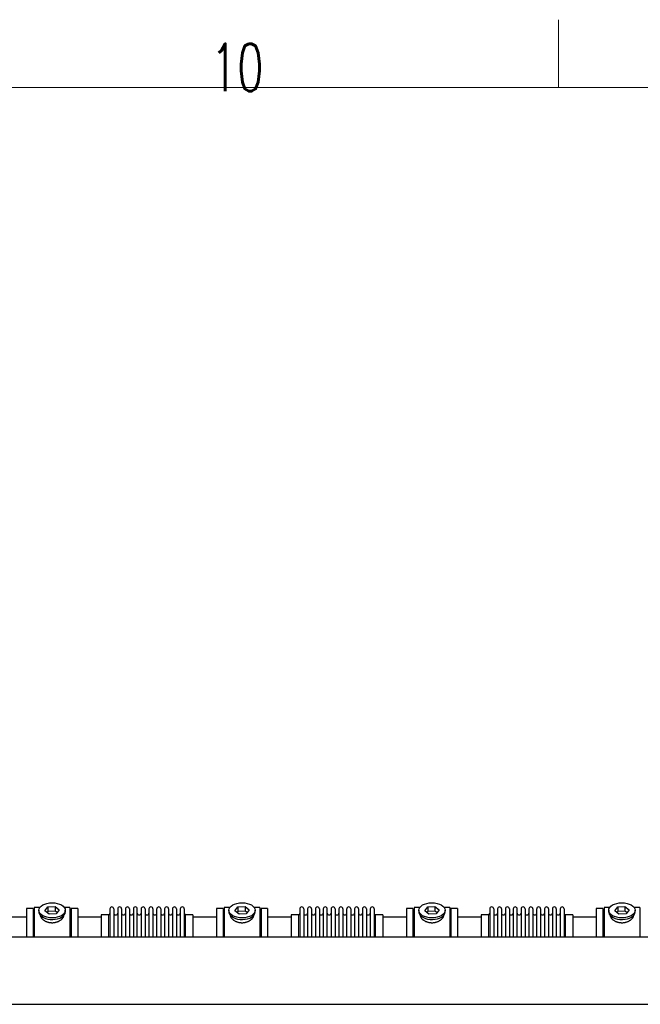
# Model space of a CAD drawing. Header units: inches. Extents: x 0 to 20790, y -12 to 14700.
# Tile 439 of 441: x 16005 to 17606, y 12162 to 14700. Entities that reach past the tile are written whole.
import ezdxf

# ---------------------------------------------------------------- set-up
doc = ezdxf.new("R2010")
doc.units = ezdxf.units.IN
doc.layers.add('1', color=7, linetype='Continuous', true_color=0xffffff)
doc.layers.add('210', color=7, linetype='Continuous', true_color=0xffffff)
doc.styles.add('latin_extended', font='simplex.shx')

msp = doc.modelspace()

# ---------------------------------------------------------------- linework, layer by layer
at = {"layer": '1', "color": 2, "linetype": 'Continuous', "lineweight": 25}
for p, q in [((16070.447, 12403.002), (16078.119, 12412.642)), ((16078.119, 12412.642), (16096.51, 12413.651)), ((16078.119, 12412.642), (16078.119, 12401.174)), ((16096.51, 12413.651), (16107.23, 12405.021)), ((16096.51, 12413.651), (16096.51, 12402.183)), ((16560.447, 12403.002), (16568.119, 12412.642)), ((16568.119, 12412.642), (16586.51, 12413.651)), ((16568.119, 12412.642), (16568.119, 12401.174)), ((16586.51, 12413.651), (16586.51, 12402.183)), ((16586.51, 12413.651), (16597.23, 12405.021)), ((17050.447, 12403.002), (17058.119, 12412.642)), ((17058.119, 12412.642), (17076.51, 12413.651)), ((17058.119, 12412.642), (17058.119, 12401.174)), ((17076.51, 12413.651), (17076.51, 12402.183)), ((17076.51, 12413.651), (17087.23, 12405.021)), ((17540.447, 12403.002), (17548.119, 12412.642)), ((17548.119, 12412.642), (17566.51, 12413.651)), ((17548.119, 12412.642), (17548.119, 12401.174)), ((17566.51, 12413.651), (17566.51, 12402.183)), ((17566.51, 12413.651), (17577.23, 12405.021)), ((16039.838, 12408.942), (16022.838, 12408.942)), ((16022.838, 12408.942), (16022.838, 12335.697)), ((16039.838, 12408.942), (16039.838, 12335.697)), ((16042.838, 12410.942), (16042.838, 12335.708)), ((16057.058, 12410.942), (16042.838, 12410.942)), ((16054.838, 12404.011), (16054.838, 12399.915)), ((16081.167, 12394.371), (16070.447, 12403.002)), ((16078.119, 12401.174), (16076.009, 12398.523)), ((16096.51, 12402.183), (16078.119, 12401.174)), ((16099.558, 12395.38), (16081.167, 12394.371)), ((16101.667, 12398.031), (16096.51, 12402.183)), ((16107.23, 12405.021), (16099.558, 12395.38)), ((16134.838, 12410.942), (16120.619, 12410.942)), ((16122.838, 12399.915), (16122.838, 12404.011)), ((16122.838, 12399.915), (16122.838, 12399.917)), ((16134.838, 12410.942), (16134.838, 12335.708)), ((16154.838, 12408.942), (16137.838, 12408.942)), ((16137.838, 12408.942), (16137.838, 12335.697)), ((16154.838, 12408.942), (16154.838, 12335.697)), ((16234.338, 12392.092), (16215.838, 12392.092)), ((16215.838, 12392.092), (16215.838, 12335.699)), ((16237.838, 12407.842), (16237.838, 12335.7)), ((16248.038, 12407.842), (16248.038, 12335.7)), ((16258.038, 12407.842), (16258.038, 12335.7)), ((16268.238, 12407.842), (16268.238, 12335.7)), ((16278.238, 12407.842), (16278.238, 12335.7)), ((16288.438, 12407.842), (16288.438, 12335.7)), ((16298.438, 12407.842), (16298.438, 12335.7)), ((16308.638, 12335.7), (16308.638, 12407.842)), ((16318.638, 12407.842), (16318.638, 12335.7)), ((16328.838, 12407.842), (16328.838, 12335.7)), ((16338.838, 12407.842), (16338.838, 12335.71)), ((16349.038, 12407.842), (16349.038, 12335.71)), ((16359.038, 12335.71), (16359.038, 12407.842)), ((16369.238, 12407.842), (16369.238, 12335.71)), ((16379.238, 12407.842), (16379.238, 12335.71)), ((16389.438, 12407.842), (16389.438, 12335.71)), ((16399.438, 12407.842), (16399.438, 12335.71)), ((16409.638, 12407.842), (16409.638, 12335.71)), ((16419.638, 12407.842), (16419.638, 12335.71)), ((16429.838, 12407.842), (16429.838, 12335.71)), ((16451.838, 12392.092), (16433.338, 12392.092)), ((16451.838, 12392.092), (16451.838, 12335.706)), ((16529.838, 12408.942), (16512.838, 12408.942)), ((16512.838, 12408.942), (16512.838, 12335.697)), ((16529.838, 12408.942), (16529.838, 12335.697)), ((16547.058, 12410.942), (16532.838, 12410.942)), ((16532.838, 12410.942), (16532.838, 12335.708)), ((16544.838, 12404.011), (16544.838, 12399.915)), ((16571.167, 12394.371), (16560.447, 12403.002)), ((16568.119, 12401.174), (16566.009, 12398.523)), ((16586.51, 12402.183), (16568.119, 12401.174)), ((16589.558, 12395.38), (16571.167, 12394.371)), ((16591.667, 12398.031), (16586.51, 12402.183)), ((16597.23, 12405.021), (16589.558, 12395.38)), ((16624.838, 12410.942), (16610.619, 12410.942)), ((16612.838, 12399.915), (16612.838, 12404.011)), ((16612.838, 12399.915), (16612.838, 12399.917)), ((16624.838, 12410.942), (16624.838, 12335.708)), ((16644.838, 12408.942), (16627.838, 12408.942)), ((16627.838, 12408.942), (16627.838, 12335.697)), ((16644.838, 12408.942), (16644.838, 12335.697)), ((16705.838, 12392.092), (16705.838, 12335.699)), ((16724.338, 12392.092), (16705.838, 12392.092)), ((16727.838, 12407.842), (16727.838, 12335.7)), ((16738.038, 12407.842), (16738.038, 12335.7)), ((16748.038, 12407.842), (16748.038, 12335.7)), ((16758.238, 12407.842), (16758.238, 12335.7)), ((16768.238, 12407.842), (16768.238, 12335.7)), ((16778.438, 12407.842), (16778.438, 12335.7)), ((16788.438, 12407.842), (16788.438, 12335.7)), ((16798.638, 12335.7), (16798.638, 12407.842)), ((16808.638, 12407.842), (16808.638, 12335.7)), ((16818.838, 12407.842), (16818.838, 12335.7)), ((16828.838, 12407.842), (16828.838, 12335.71)), ((16839.038, 12407.842), (16839.038, 12335.71)), ((16849.038, 12335.71), (16849.038, 12407.842)), ((16859.238, 12407.842), (16859.238, 12335.71)), ((16869.238, 12407.842), (16869.238, 12335.71)), ((16879.438, 12407.842), (16879.438, 12335.71)), ((16889.438, 12407.842), (16889.438, 12335.71)), ((16899.638, 12407.842), (16899.638, 12335.71)), ((16909.638, 12407.842), (16909.638, 12335.71)), ((16919.838, 12407.842), (16919.838, 12335.71)), ((16941.838, 12392.092), (16923.338, 12392.092)), ((16941.838, 12392.092), (16941.838, 12335.706)), ((17019.838, 12408.942), (17002.838, 12408.942)), ((17002.838, 12408.942), (17002.838, 12335.697)), ((17019.838, 12408.942), (17019.838, 12335.697)), ((17037.058, 12410.942), (17022.838, 12410.942)), ((17022.838, 12410.942), (17022.838, 12335.708)), ((17034.838, 12404.011), (17034.838, 12399.915)), ((17061.167, 12394.371), (17050.447, 12403.002)), ((17058.119, 12401.174), (17056.009, 12398.523)), ((17076.51, 12402.183), (17058.119, 12401.174)), ((17079.558, 12395.38), (17061.167, 12394.371)), ((17081.667, 12398.031), (17076.51, 12402.183)), ((17087.23, 12405.021), (17079.558, 12395.38)), ((17114.838, 12410.942), (17100.619, 12410.942)), ((17102.838, 12399.915), (17102.838, 12404.011)), ((17102.838, 12399.915), (17102.838, 12399.917)), ((17114.838, 12410.942), (17114.838, 12335.708)), ((17117.838, 12408.942), (17117.838, 12335.697)), ((17134.838, 12408.942), (17117.838, 12408.942)), ((17134.838, 12408.942), (17134.838, 12335.697)), ((17214.338, 12392.092), (17195.838, 12392.092)), ((17195.838, 12392.092), (17195.838, 12335.699)), ((17217.838, 12407.842), (17217.838, 12335.7)), ((17228.038, 12407.842), (17228.038, 12335.7)), ((17238.038, 12407.842), (17238.038, 12335.7)), ((17248.238, 12407.842), (17248.238, 12335.7)), ((17258.238, 12407.842), (17258.238, 12335.7)), ((17268.438, 12407.842), (17268.438, 12335.7)), ((17278.438, 12407.842), (17278.438, 12335.7)), ((17288.638, 12335.7), (17288.638, 12407.842)), ((17298.638, 12407.842), (17298.638, 12335.7)), ((17308.838, 12407.842), (17308.838, 12335.7)), ((17318.838, 12407.842), (17318.838, 12335.71)), ((17329.038, 12407.842), (17329.038, 12335.71)), ((17339.038, 12335.71), (17339.038, 12407.842)), ((17349.238, 12407.842), (17349.238, 12335.71)), ((17359.238, 12407.842), (17359.238, 12335.71)), ((17369.438, 12407.842), (17369.438, 12335.71)), ((17379.438, 12407.842), (17379.438, 12335.71)), ((17389.638, 12407.842), (17389.638, 12335.71)), ((17399.638, 12407.842), (17399.638, 12335.71)), ((17409.838, 12407.842), (17409.838, 12335.71)), ((17431.838, 12392.092), (17413.338, 12392.092)), ((17431.838, 12392.092), (17431.838, 12335.706)), ((17492.838, 12408.942), (17492.838, 12335.697)), ((17509.838, 12408.942), (17492.838, 12408.942)), ((17509.838, 12408.942), (17509.838, 12335.697)), ((17512.838, 12410.942), (17512.838, 12335.708)), ((17527.058, 12410.942), (17512.838, 12410.942)), ((17524.838, 12404.011), (17524.838, 12399.915)), ((17551.167, 12394.371), (17540.447, 12403.002)), ((17548.119, 12401.174), (17546.009, 12398.523)), ((17566.51, 12402.183), (17548.119, 12401.174)), ((17569.558, 12395.38), (17551.167, 12394.371)), ((17571.667, 12398.031), (17566.51, 12402.183)), ((17577.23, 12405.021), (17569.558, 12395.38)), ((17604.838, 12410.942), (17590.619, 12410.942)), ((17592.838, 12399.915), (17592.838, 12404.011)), ((17592.838, 12399.915), (17592.838, 12399.917)), ((17604.838, 12410.942), (17604.838, 12335.708)), ((16022.838, 12386.442), (15961.833, 12386.442)), ((16215.844, 12386.442), (16154.838, 12386.442)), ((16512.838, 12386.442), (16451.833, 12386.442)), ((16705.844, 12386.442), (16644.838, 12386.442)), ((17002.838, 12386.442), (16941.833, 12386.442)), ((17195.844, 12386.442), (17134.838, 12386.442)), ((17492.838, 12386.442), (17431.833, 12386.442)), ((14899.838, 12335.703), (18894.338, 12335.703)), ((14899.838, 12161.734), (18894.338, 12161.734))]:
    msp.add_line(p, q, dxfattribs=at)
at = {"layer": '1', "color": 110, "linetype": 'Continuous', "lineweight": 13}
for p, q in [((16234.338, 12392.092), (16234.338, 12335.699)), ((16433.338, 12392.092), (16433.338, 12335.706)), ((16724.338, 12392.092), (16724.338, 12335.699)), ((16923.338, 12392.092), (16923.338, 12335.706)), ((17214.338, 12392.092), (17214.338, 12335.699)), ((17413.338, 12392.092), (17413.338, 12335.706))]:
    msp.add_line(p, q, dxfattribs=at)
at = {"layer": '1', "color": 2, "linetype": 'Continuous', "lineweight": 25}
for centre, radius, start, end in [((16242.938, 12407.842), 5.1, 0, 180), ((16263.138, 12407.842), 5.1, 0, 180), ((16283.338, 12407.842), 5.1, 0, 180), ((16303.538, 12407.842), 5.1, 0, 180), ((16323.738, 12407.842), 5.1, 0, 180), ((16343.938, 12407.842), 5.1, 0, 180), ((16364.138, 12407.842), 5.1, 0, 180), ((16384.338, 12407.842), 5.1, 0, 180), ((16404.538, 12407.842), 5.1, 0, 180), ((16424.738, 12407.842), 5.1, 0, 180), ((16732.938, 12407.842), 5.1, 0, 180), ((16753.138, 12407.842), 5.1, 0, 180), ((16773.338, 12407.842), 5.1, 0, 180), ((16793.538, 12407.842), 5.1, 0, 180), ((16813.738, 12407.842), 5.1, 0, 180), ((16833.938, 12407.842), 5.1, 0, 180), ((16854.138, 12407.842), 5.1, 0, 180), ((16874.338, 12407.842), 5.1, 0, 180), ((16894.538, 12407.842), 5.1, 0, 180), ((16914.738, 12407.842), 5.1, 0, 180), ((17222.938, 12407.842), 5.1, 0, 180), ((17243.138, 12407.842), 5.1, 0, 180), ((17263.338, 12407.842), 5.1, 0, 180), ((17283.538, 12407.842), 5.1, 0, 180), ((17303.738, 12407.842), 5.1, 0, 180), ((17323.938, 12407.842), 5.1, 0, 180), ((17344.138, 12407.842), 5.1, 0, 180), ((17364.338, 12407.842), 5.1, 0, 180), ((17384.538, 12407.842), 5.1, 0, 180), ((17404.738, 12407.842), 5.1, 0, 180), ((16234.338, 12395.592), 3.5, 270, 0), ((16253.038, 12397.092), 5, 180, 0), ((16273.238, 12397.092), 5, 180, 0), ((16293.438, 12397.092), 5, 180, 0), ((16313.638, 12397.092), 5, 180, 0), ((16333.838, 12397.092), 5, 180, 0), ((16354.038, 12397.092), 5, 180, 0), ((16374.238, 12397.092), 5, 180, 0), ((16394.438, 12397.092), 5, 180, 0), ((16414.638, 12397.092), 5, 180, 0), ((16433.338, 12395.592), 3.5, 180, 270), ((16724.338, 12395.592), 3.5, 270, 0), ((16743.038, 12397.092), 5, 180, 0), ((16763.238, 12397.092), 5, 180, 0), ((16783.438, 12397.092), 5, 180, 0), ((16803.638, 12397.092), 5, 180, 0), ((16823.838, 12397.092), 5, 180, 0), ((16844.038, 12397.092), 5, 180, 0), ((16864.238, 12397.092), 5, 180, 0), ((16884.438, 12397.092), 5, 180, 0), ((16904.638, 12397.092), 5, 180, 0), ((16923.338, 12395.592), 3.5, 180, 270), ((17214.338, 12395.592), 3.5, 270, 0), ((17233.038, 12397.092), 5, 180, 0), ((17253.238, 12397.092), 5, 180, 0), ((17273.438, 12397.092), 5, 180, 0), ((17293.638, 12397.092), 5, 180, 0), ((17313.838, 12397.092), 5, 180, 0), ((17334.038, 12397.092), 5, 180, 0), ((17354.238, 12397.092), 5, 180, 0), ((17374.438, 12397.092), 5, 180, 0), ((17394.638, 12397.092), 5, 180, 0), ((17413.338, 12395.592), 3.5, 180, 270)]:
    msp.add_arc(centre, radius, start, end, dxfattribs=at)
for centre in [(16088.838, 12404.011), (16578.838, 12404.011), (17068.838, 12404.011), (17558.838, 12404.011)]:
    msp.add_ellipse(centre, major_axis=(34, 0), ratio=0.57357644, dxfattribs=at)
for centre, start_param, end_param in [((16088.838, 12399.915), 3.14156817, 3.23699405), ((16088.838, 12399.915), 3.23699405, 6.28318531), ((16578.838, 12399.915), 3.14156817, 3.23699405), ((16578.838, 12399.915), 3.23699405, 6.28318531), ((17068.838, 12399.915), 3.14156817, 3.23699405), ((17068.838, 12399.915), 3.23699405, 6.28318531), ((17558.838, 12399.915), 3.14156817, 3.23699405), ((17558.838, 12399.915), 3.23699405, 6.28318531)]:
    msp.add_ellipse(centre, major_axis=(34, 0), ratio=0.57357644, start_param=start_param, end_param=end_param, dxfattribs=at)
for points in [[(16118.838, 12392.134), (16118.838, 12392.116), (16118.838, 12392.098), (16118.835, 12391.509), (16118.783, 12390.931), (16118.583, 12389.761), (16118.435, 12389.17), (16118.044, 12387.975), (16117.802, 12387.372), (16117.474, 12386.688), (16117.437, 12386.612), (16117.361, 12386.459), (16117.323, 12386.383), (16117.205, 12386.154), (16117.123, 12386.002), (16116.87, 12385.546), (16116.691, 12385.243), (16116.121, 12384.339), (16115.699, 12383.743), (16114.771, 12382.563), (16114.266, 12381.98), (16113.444, 12381.117), (16113.16, 12380.832), (16112.791, 12380.478), (16112.717, 12380.407), (16112.567, 12380.267), (16112.34, 12380.057), (16112.109, 12379.849), (16111.329, 12379.163), (16110.671, 12378.633), (16109.292, 12377.612), (16108.569, 12377.122), (16107.436, 12376.417), (16107.051, 12376.188), (16106.459, 12375.852), (16106.16, 12375.686), (16105.857, 12375.524), (16105.653, 12375.416), (16105.551, 12375.363), (16104.627, 12374.886), (16103.785, 12374.493), (16102.061, 12373.769), (16101.179, 12373.439), (16099.373, 12372.843), (16098.45, 12372.577), (16097.27, 12372.289), (16096.914, 12372.206), (16096.554, 12372.128), (16096.314, 12372.077), (16096.194, 12372.052), (16095.591, 12371.93), (16095.108, 12371.843), (16093.656, 12371.61), (16092.684, 12371.494), (16090.73, 12371.341), (16089.749, 12371.303), (16088.271, 12371.306), (16087.777, 12371.317), (16087.035, 12371.348), (16086.725, 12371.365), (16086.415, 12371.385), (16086.291, 12371.393), (16086.229, 12371.398), (16086.043, 12371.411), (16085.92, 12371.421), (16084.807, 12371.514), (16083.832, 12371.636), (16081.907, 12371.954), (16080.957, 12372.151), (16079.082, 12372.617), (16078.157, 12372.887), (16077.131, 12373.231), (16077.017, 12373.269), (16076.79, 12373.348), (16076.677, 12373.388), (16076.339, 12373.509), (16076.115, 12373.591), (16075.449, 12373.844), (16075.012, 12374.02), (16073.72, 12374.571), (16072.886, 12374.966), (16071.27, 12375.81), (16070.488, 12376.259), (16069.544, 12376.852), (16069.263, 12377.032), (16068.986, 12377.216), (16068.802, 12377.34), (16068.711, 12377.402), (16068.256, 12377.714), (16067.902, 12377.968), (16066.868, 12378.742), (16066.216, 12379.274), (16064.986, 12380.367), (16064.407, 12380.928), (16063.596, 12381.789), (16063.334, 12382.079), (16062.957, 12382.52), (16062.771, 12382.741), (16062.591, 12382.964), (16062.472, 12383.113), (16062.414, 12383.188), (16061.892, 12383.861), (16061.474, 12384.46), (16060.728, 12385.662), (16060.401, 12386.264), (16059.835, 12387.467), (16059.597, 12388.069), (16059.358, 12388.82), (16059.29, 12389.045), (16059.23, 12389.271), (16059.191, 12389.421), (16059.172, 12389.496), (16059.082, 12389.869), (16059.023, 12390.165), (16058.884, 12391.027), (16058.839, 12391.584), (16058.838, 12392.13)], [(16608.838, 12392.134), (16608.838, 12392.116), (16608.838, 12392.098), (16608.835, 12391.509), (16608.783, 12390.931), (16608.583, 12389.761), (16608.435, 12389.17), (16608.044, 12387.975), (16607.802, 12387.372), (16607.474, 12386.688), (16607.437, 12386.612), (16607.361, 12386.459), (16607.323, 12386.383), (16607.205, 12386.154), (16607.123, 12386.002), (16606.87, 12385.546), (16606.691, 12385.243), (16606.121, 12384.339), (16605.699, 12383.743), (16604.771, 12382.563), (16604.266, 12381.98), (16603.444, 12381.117), (16603.16, 12380.832), (16602.791, 12380.478), (16602.717, 12380.407), (16602.567, 12380.267), (16602.34, 12380.057), (16602.109, 12379.849), (16601.329, 12379.163), (16600.671, 12378.633), (16599.292, 12377.612), (16598.569, 12377.122), (16597.436, 12376.417), (16597.051, 12376.188), (16596.459, 12375.852), (16596.16, 12375.686), (16595.857, 12375.524), (16595.653, 12375.416), (16595.551, 12375.363), (16594.627, 12374.886), (16593.785, 12374.493), (16592.061, 12373.769), (16591.179, 12373.439), (16589.373, 12372.843), (16588.45, 12372.577), (16587.27, 12372.289), (16586.914, 12372.206), (16586.554, 12372.128), (16586.314, 12372.077), (16586.194, 12372.052), (16585.591, 12371.93), (16585.108, 12371.843), (16583.656, 12371.61), (16582.684, 12371.494), (16580.73, 12371.341), (16579.749, 12371.303), (16578.271, 12371.306), (16577.777, 12371.317), (16577.035, 12371.348), (16576.725, 12371.365), (16576.415, 12371.385), (16576.291, 12371.393), (16576.229, 12371.398), (16576.043, 12371.411), (16575.92, 12371.421), (16574.807, 12371.514), (16573.832, 12371.636), (16571.907, 12371.954), (16570.957, 12372.151), (16569.082, 12372.617), (16568.157, 12372.887), (16567.131, 12373.231), (16567.017, 12373.269), (16566.79, 12373.348), (16566.677, 12373.388), (16566.339, 12373.509), (16566.115, 12373.591), (16565.449, 12373.844), (16565.012, 12374.02), (16563.72, 12374.571), (16562.886, 12374.966), (16561.27, 12375.81), (16560.488, 12376.259), (16559.544, 12376.852), (16559.263, 12377.032), (16558.986, 12377.216), (16558.802, 12377.34), (16558.711, 12377.402), (16558.256, 12377.714), (16557.902, 12377.968), (16556.868, 12378.742), (16556.216, 12379.274), (16554.986, 12380.367), (16554.407, 12380.928), (16553.596, 12381.789), (16553.334, 12382.079), (16552.957, 12382.52), (16552.771, 12382.741), (16552.591, 12382.964), (16552.472, 12383.113), (16552.414, 12383.188), (16551.892, 12383.861), (16551.474, 12384.46), (16550.728, 12385.662), (16550.401, 12386.264), (16549.835, 12387.467), (16549.597, 12388.069), (16549.358, 12388.82), (16549.29, 12389.045), (16549.23, 12389.271), (16549.191, 12389.421), (16549.172, 12389.496), (16549.082, 12389.869), (16549.023, 12390.165), (16548.884, 12391.027), (16548.839, 12391.584), (16548.838, 12392.13)], [(17098.838, 12392.134), (17098.838, 12392.116), (17098.838, 12392.098), (17098.835, 12391.509), (17098.783, 12390.931), (17098.583, 12389.761), (17098.435, 12389.17), (17098.044, 12387.975), (17097.802, 12387.372), (17097.474, 12386.688), (17097.437, 12386.612), (17097.361, 12386.459), (17097.323, 12386.383), (17097.205, 12386.154), (17097.123, 12386.002), (17096.87, 12385.546), (17096.691, 12385.243), (17096.121, 12384.339), (17095.699, 12383.743), (17094.771, 12382.563), (17094.266, 12381.98), (17093.444, 12381.117), (17093.16, 12380.832), (17092.791, 12380.478), (17092.717, 12380.407), (17092.567, 12380.267), (17092.34, 12380.057), (17092.109, 12379.849), (17091.329, 12379.163), (17090.671, 12378.633), (17089.292, 12377.612), (17088.569, 12377.122), (17087.436, 12376.417), (17087.051, 12376.188), (17086.459, 12375.852), (17086.16, 12375.686), (17085.857, 12375.524), (17085.653, 12375.416), (17085.551, 12375.363), (17084.627, 12374.886), (17083.785, 12374.493), (17082.061, 12373.769), (17081.179, 12373.439), (17079.373, 12372.843), (17078.45, 12372.577), (17077.27, 12372.289), (17076.914, 12372.206), (17076.554, 12372.128), (17076.314, 12372.077), (17076.194, 12372.052), (17075.591, 12371.93), (17075.108, 12371.843), (17073.656, 12371.61), (17072.684, 12371.494), (17070.73, 12371.341), (17069.749, 12371.303), (17068.271, 12371.306), (17067.777, 12371.317), (17067.035, 12371.348), (17066.725, 12371.365), (17066.415, 12371.385), (17066.291, 12371.393), (17066.229, 12371.398), (17066.043, 12371.411), (17065.92, 12371.421), (17064.807, 12371.514), (17063.832, 12371.636), (17061.907, 12371.954), (17060.957, 12372.151), (17059.082, 12372.617), (17058.157, 12372.887), (17057.131, 12373.231), (17057.017, 12373.269), (17056.79, 12373.348), (17056.677, 12373.388), (17056.339, 12373.509), (17056.115, 12373.591), (17055.449, 12373.844), (17055.012, 12374.02), (17053.72, 12374.571), (17052.886, 12374.966), (17051.27, 12375.81), (17050.488, 12376.259), (17049.544, 12376.852), (17049.263, 12377.032), (17048.986, 12377.216), (17048.802, 12377.34), (17048.711, 12377.402), (17048.256, 12377.714), (17047.902, 12377.968), (17046.868, 12378.742), (17046.216, 12379.274), (17044.986, 12380.367), (17044.407, 12380.928), (17043.596, 12381.789), (17043.334, 12382.079), (17042.957, 12382.52), (17042.771, 12382.741), (17042.591, 12382.964), (17042.472, 12383.113), (17042.414, 12383.188), (17041.892, 12383.861), (17041.474, 12384.46), (17040.728, 12385.662), (17040.401, 12386.264), (17039.835, 12387.467), (17039.597, 12388.069), (17039.358, 12388.82), (17039.29, 12389.045), (17039.23, 12389.271), (17039.191, 12389.421), (17039.172, 12389.496), (17039.082, 12389.869), (17039.023, 12390.165), (17038.884, 12391.027), (17038.839, 12391.584), (17038.838, 12392.13)], [(17588.838, 12392.134), (17588.838, 12392.116), (17588.838, 12392.098), (17588.835, 12391.509), (17588.783, 12390.931), (17588.583, 12389.761), (17588.435, 12389.17), (17588.044, 12387.975), (17587.802, 12387.372), (17587.474, 12386.688), (17587.437, 12386.612), (17587.361, 12386.459), (17587.323, 12386.383), (17587.205, 12386.154), (17587.123, 12386.002), (17586.87, 12385.546), (17586.691, 12385.243), (17586.121, 12384.339), (17585.699, 12383.743), (17584.771, 12382.563), (17584.266, 12381.98), (17583.444, 12381.117), (17583.16, 12380.832), (17582.791, 12380.478), (17582.717, 12380.407), (17582.567, 12380.267), (17582.34, 12380.057), (17582.109, 12379.849), (17581.329, 12379.163), (17580.671, 12378.633), (17579.292, 12377.612), (17578.569, 12377.122), (17577.436, 12376.417), (17577.051, 12376.188), (17576.459, 12375.852), (17576.16, 12375.686), (17575.857, 12375.524), (17575.653, 12375.416), (17575.551, 12375.363), (17574.627, 12374.886), (17573.785, 12374.493), (17572.061, 12373.769), (17571.179, 12373.439), (17569.373, 12372.843), (17568.45, 12372.577), (17567.27, 12372.289), (17566.914, 12372.206), (17566.554, 12372.128), (17566.314, 12372.077), (17566.194, 12372.052), (17565.591, 12371.93), (17565.108, 12371.843), (17563.656, 12371.61), (17562.684, 12371.494), (17560.73, 12371.341), (17559.749, 12371.303), (17558.271, 12371.306), (17557.777, 12371.317), (17557.035, 12371.348), (17556.725, 12371.365), (17556.415, 12371.385), (17556.291, 12371.393), (17556.229, 12371.398), (17556.043, 12371.411), (17555.92, 12371.421), (17554.807, 12371.514), (17553.832, 12371.636), (17551.907, 12371.954), (17550.957, 12372.151), (17549.082, 12372.617), (17548.157, 12372.887), (17547.131, 12373.231), (17547.017, 12373.269), (17546.79, 12373.348), (17546.677, 12373.388), (17546.339, 12373.509), (17546.115, 12373.591), (17545.449, 12373.844), (17545.012, 12374.02), (17543.72, 12374.571), (17542.886, 12374.966), (17541.27, 12375.81), (17540.488, 12376.259), (17539.544, 12376.852), (17539.263, 12377.032), (17538.986, 12377.216), (17538.802, 12377.34), (17538.711, 12377.402), (17538.256, 12377.714), (17537.902, 12377.968), (17536.868, 12378.742), (17536.216, 12379.274), (17534.986, 12380.367), (17534.407, 12380.928), (17533.596, 12381.789), (17533.334, 12382.079), (17532.957, 12382.52), (17532.771, 12382.741), (17532.591, 12382.964), (17532.472, 12383.113), (17532.414, 12383.188), (17531.892, 12383.861), (17531.474, 12384.46), (17530.728, 12385.662), (17530.401, 12386.264), (17529.835, 12387.467), (17529.597, 12388.069), (17529.358, 12388.82), (17529.29, 12389.045), (17529.23, 12389.271), (17529.191, 12389.421), (17529.172, 12389.496), (17529.082, 12389.869), (17529.023, 12390.165), (17528.884, 12391.027), (17528.839, 12391.584), (17528.838, 12392.13)]]:
    msp.add_open_spline(points, degree=3, knots=[0, 0, 0, 0, 0.00096872, 0.00096872, 0.03221774, 0.03221774, 0.06346677, 0.06346677, 0.09471579, 0.09471579, 0.09862192, 0.09862192, 0.10252805, 0.10252805, 0.1103403, 0.1103403, 0.12596481, 0.12596481, 0.15721384, 0.15721384, 0.18846286, 0.18846286, 0.20408737, 0.20408737, 0.2079935, 0.2079935, 0.21189963, 0.21971188, 0.21971188, 0.25096091, 0.25096091, 0.28220993, 0.28220993, 0.29783444, 0.29783444, 0.3056467, 0.30955283, 0.30955283, 0.31345895, 0.31345895, 0.34470798, 0.34470798, 0.375957, 0.375957, 0.40720602, 0.40720602, 0.41501828, 0.41892441, 0.41892441, 0.42283054, 0.42283054, 0.43845505, 0.43845505, 0.46970407, 0.46970407, 0.5009531, 0.5009531, 0.51657761, 0.51657761, 0.52438986, 0.52634293, 0.52634293, 0.52829599, 0.52829599, 0.53220212, 0.53220212, 0.56345114, 0.56345114, 0.59470017, 0.59470017, 0.62594919, 0.62594919, 0.62985532, 0.62985532, 0.63376144, 0.63376144, 0.6415737, 0.6415737, 0.65719821, 0.65719821, 0.68844724, 0.68844724, 0.71969626, 0.71969626, 0.72750852, 0.73141464, 0.73141464, 0.73532077, 0.73532077, 0.75094528, 0.75094528, 0.78219431, 0.78219431, 0.81344333, 0.81344333, 0.82906784, 0.82906784, 0.8368801, 0.84078623, 0.84078623, 0.84469235, 0.84469235, 0.87594138, 0.87594138, 0.9071904, 0.9071904, 0.93843942, 0.93843942, 0.94625168, 0.95015781, 0.95015781, 0.95406394, 0.95406394, 0.96968845, 0.96968845, 1, 1, 1, 1], dxfattribs=at)
at = {"layer": '210', "color": 7, "linetype": 'Continuous', "lineweight": 18}
for p, q in [((17395, 14525), (17395, 14700)), ((175, 14525), (20615, 14525))]:
    msp.add_line(p, q, dxfattribs=at)

# ---------------------------------------------------------------- texts
at = {"layer": '210', "color": 211, "linetype": 'Continuous', "lineweight": 18, "insert": (16498.412, 14515.64), "char_height": 122.5, "attachment_point": 7, "line_spacing_factor": 0.963855, "style": 'latin_extended'}
msp.add_mtext('\\W0.6453;10', dxfattribs=at)

doc.saveas('drawing.dxf')
